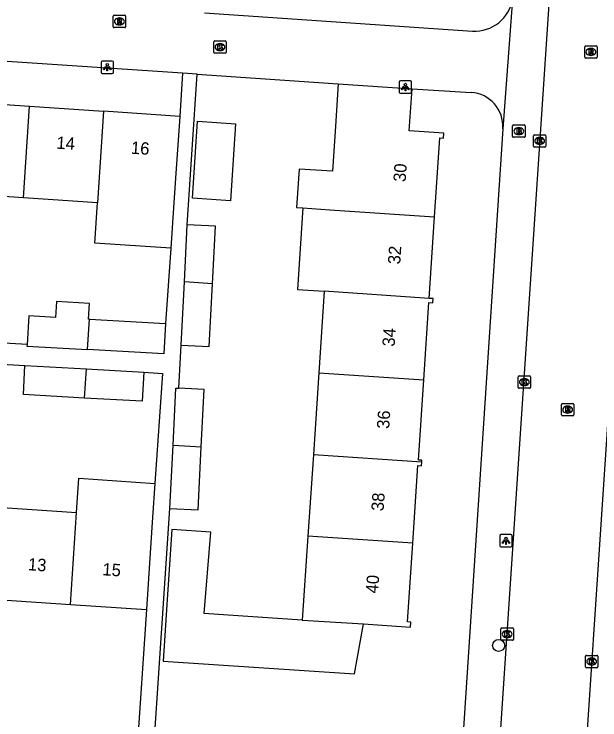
# Model space of a CAD drawing. Extents: x 161848 to 162726, y 385382 to 386521.
# Drawn here: x 162097.2 to 162144.6, y 385869.2 to 385926.3 of the extents above; entities that cross this region are included whole.
import ezdxf

# ---------------------------------------------------------------- set-up
doc = ezdxf.new("R2010")
doc.units = 0
for name, color, linetype in [('IMGEO_Boom', 7, 'Continuous'), ('IMGEO_Brandkraan', 7, 'Continuous'), ('IMGEO_Kolk', 7, 'Continuous'), ('IMGEO_Lichtpunt', 7, 'Continuous'), ('IMGEO_Pand', 7, 'Continuous'), ('IMGEO_Pand_nummerreeks', 7, 'Continuous'), ('IMGEO_Rijbaan_lokaal_open', 7, 'Continuous'), ('IMGEO_Rioolput', 7, 'Continuous'), ('IMGEO_Voetpad_open', 7, 'Continuous'), ('IMGEO_Woonerf_open', 7, 'Continuous')]:
    doc.layers.add(name, color=color, linetype=linetype)

msp = doc.modelspace()

# ---------------------------------------------------------------- linework, layer by layer
at = {"layer": 'IMGEO_Boom'}
msp.add_circle((162136.418, 385875.252), 0.489, dxfattribs=at)
at = {"layer": 'IMGEO_Brandkraan'}
for p, q in [((162137.552, 385916.392), (162137.552, 385917.244)), ((162137.627, 385917.318), (162138.479, 385917.318)), ((162138.04, 385917.098), (162138.065, 385917.098)), ((162138.553, 385917.244), (162138.553, 385916.392)), ((162138.063, 385916.538), (162138.038, 385916.538)), ((162138.479, 385916.318), (162137.627, 385916.318))]:
    msp.add_line(p, q, dxfattribs=at)
for points in [[(162137.552, 385916.392), (162137.552, 385917.244)], [(162137.627, 385917.318), (162138.479, 385917.318)], [(162137.9, 385917.018), (162137.9, 385916.618), (162138.113, 385916.618)], [(162138.131, 385917.018), (162137.9, 385917.018)], [(162138.553, 385917.244), (162138.553, 385916.392)], [(162138.079, 385916.937), (162138.025, 385916.937), (162138.025, 385916.861)], [(162138.025, 385916.861), (162138.078, 385916.861)], [(162138.087, 385916.785), (162138.025, 385916.785), (162138.025, 385916.704)], [(162138.025, 385916.704), (162138.087, 385916.704)], [(162138.479, 385916.318), (162137.627, 385916.318)]]:
    msp.add_lwpolyline(points, dxfattribs=at)
for centre, radius, start, end in [((162137.629, 385917.242), 0.0765, 91.552, 178.448), ((162137.629, 385917.242), 0.0765, 91.552, 178.448), ((162138.135, 385916.873), 0.145, 59.4692, 91.5367), ((162138.16, 385916.92), 0.0922, 285.5137, 58.1501), ((162138.477, 385917.242), 0.0765, 1.552, 88.448), ((162138.477, 385917.242), 0.0765, 1.552, 88.448), ((162138.08, 385916.899), 0.0379, 267.8285, 90.9355), ((162138.088, 385916.744), 0.0404, 269.8759, 90.5077), ((162138.119, 385916.869), 0.251, 268.6676, 293.5347), ((162138.165, 385916.728), 0.105, 301.3115, 78.989), ((162137.629, 385916.394), 0.0765, 181.552, 268.448), ((162137.629, 385916.394), 0.0765, 181.552, 268.448), ((162138.477, 385916.394), 0.0765, 271.552, 358.448), ((162138.477, 385916.394), 0.0765, 271.552, 358.448)]:
    msp.add_arc(centre, radius, start, end, dxfattribs=at)
for centre, major_axis, ratio, start_param, end_param in [((162138.039, 385916.818), (-0.387, 0.002), 0.722429, 4.712389, 7.853982), ((162138.064, 385916.818), (-0.39, 0.002), 0.717154, 1.570796, 4.712389)]:
    msp.add_ellipse(centre, major_axis=major_axis, ratio=ratio, start_param=start_param, end_param=end_param, dxfattribs=at)
at = {"layer": 'IMGEO_Kolk'}
for p, q in [((162113.387, 385923.185), (162113.387, 385924.037)), ((162113.462, 385924.111), (162114.314, 385924.111)), ((162113.875, 385923.891), (162113.9, 385923.891)), ((162114.388, 385924.037), (162114.388, 385923.185)), ((162113.898, 385923.331), (162113.873, 385923.331)), ((162114.314, 385923.111), (162113.462, 385923.111)), ((162139.236, 385915.597), (162139.236, 385916.449)), ((162139.311, 385916.523), (162140.163, 385916.523)), ((162140.237, 385916.449), (162140.237, 385915.597)), ((162139.724, 385916.303), (162139.749, 385916.303)), ((162140.163, 385915.523), (162139.311, 385915.523)), ((162139.747, 385915.743), (162139.722, 385915.743)), ((162138.071, 385897.033), (162138.923, 385897.033)), ((162137.996, 385896.107), (162137.996, 385896.959)), ((162138.484, 385896.813), (162138.509, 385896.813)), ((162138.997, 385896.959), (162138.997, 385896.107)), ((162138.923, 385896.033), (162138.071, 385896.033)), ((162138.507, 385896.253), (162138.482, 385896.253)), ((162136.608, 385875.738), (162136.608, 385876.59)), ((162136.683, 385876.664), (162137.535, 385876.664)), ((162137.609, 385876.59), (162137.609, 385875.738)), ((162137.096, 385876.444), (162137.121, 385876.444)), ((162137.535, 385875.664), (162136.683, 385875.664)), ((162137.119, 385875.884), (162137.094, 385875.884)), ((162143.441, 385873.521), (162143.441, 385874.373)), ((162143.516, 385874.447), (162144.368, 385874.447)), ((162143.929, 385874.227), (162143.954, 385874.227)), ((162144.442, 385874.373), (162144.442, 385873.521)), ((162143.952, 385873.667), (162143.927, 385873.667)), ((162144.368, 385873.447), (162143.516, 385873.447))]:
    msp.add_line(p, q, dxfattribs=at)
for points in [[(162113.387, 385923.185), (162113.387, 385924.037)], [(162113.462, 385924.111), (162114.314, 385924.111)], [(162114.388, 385924.037), (162114.388, 385923.185)], [(162113.708, 385923.811), (162113.831, 385923.811), (162113.831, 385923.66), (162113.961, 385923.811), (162114.125, 385923.811), (162113.979, 385923.66), (162114.132, 385923.411), (162113.98, 385923.411), (162113.895, 385923.575), (162113.831, 385923.508), (162113.831, 385923.411), (162113.708, 385923.411), (162113.708, 385923.811)], [(162114.314, 385923.111), (162113.462, 385923.111)], [(162139.236, 385915.597), (162139.236, 385916.449)], [(162139.311, 385916.523), (162140.163, 385916.523)], [(162140.237, 385916.449), (162140.237, 385915.597)], [(162139.557, 385916.223), (162139.68, 385916.223), (162139.68, 385916.072), (162139.81, 385916.223), (162139.974, 385916.223), (162139.828, 385916.072), (162139.981, 385915.823), (162139.829, 385915.823), (162139.744, 385915.987), (162139.68, 385915.92), (162139.68, 385915.823), (162139.557, 385915.823), (162139.557, 385916.223)], [(162140.163, 385915.523), (162139.311, 385915.523)], [(162138.071, 385897.033), (162138.923, 385897.033)], [(162137.996, 385896.107), (162137.996, 385896.959)], [(162138.317, 385896.733), (162138.44, 385896.733), (162138.44, 385896.582), (162138.57, 385896.733), (162138.734, 385896.733), (162138.588, 385896.582), (162138.741, 385896.333), (162138.589, 385896.333), (162138.504, 385896.497), (162138.44, 385896.43), (162138.44, 385896.333), (162138.317, 385896.333), (162138.317, 385896.733)], [(162138.997, 385896.959), (162138.997, 385896.107)], [(162138.923, 385896.033), (162138.071, 385896.033)], [(162136.608, 385875.738), (162136.608, 385876.59)], [(162136.683, 385876.664), (162137.535, 385876.664)], [(162137.609, 385876.59), (162137.609, 385875.738)], [(162136.929, 385876.364), (162137.052, 385876.364), (162137.052, 385876.213), (162137.182, 385876.364), (162137.346, 385876.364), (162137.2, 385876.213), (162137.353, 385875.964), (162137.201, 385875.964), (162137.116, 385876.128), (162137.052, 385876.061), (162137.052, 385875.964), (162136.929, 385875.964), (162136.929, 385876.364)], [(162137.535, 385875.664), (162136.683, 385875.664)], [(162143.441, 385873.521), (162143.441, 385874.373)], [(162143.516, 385874.447), (162144.368, 385874.447)], [(162144.442, 385874.373), (162144.442, 385873.521)], [(162143.762, 385874.147), (162143.885, 385874.147), (162143.885, 385873.996), (162144.015, 385874.147), (162144.179, 385874.147), (162144.033, 385873.996), (162144.186, 385873.747), (162144.034, 385873.747), (162143.949, 385873.911), (162143.885, 385873.844), (162143.885, 385873.747), (162143.762, 385873.747), (162143.762, 385874.147)], [(162144.368, 385873.447), (162143.516, 385873.447)]]:
    msp.add_lwpolyline(points, dxfattribs=at)
for centre, start, end in [((162113.464, 385924.035), 91.552, 178.448), ((162113.464, 385924.035), 91.552, 178.448), ((162114.312, 385924.035), 1.552, 88.448), ((162114.312, 385924.035), 1.552, 88.448), ((162113.464, 385923.187), 181.552, 268.448), ((162113.464, 385923.187), 181.552, 268.448), ((162114.312, 385923.187), 271.552, 358.448), ((162114.312, 385923.187), 271.552, 358.448), ((162139.313, 385916.447), 91.552, 178.448), ((162139.313, 385916.447), 91.552, 178.448), ((162140.161, 385916.447), 1.552, 88.448), ((162140.161, 385916.447), 1.552, 88.448), ((162139.313, 385915.599), 181.552, 268.448), ((162139.313, 385915.599), 181.552, 268.448), ((162140.161, 385915.599), 271.552, 358.448), ((162140.161, 385915.599), 271.552, 358.448), ((162138.073, 385896.957), 91.552, 178.448), ((162138.073, 385896.957), 91.552, 178.448), ((162138.921, 385896.957), 1.552, 88.448), ((162138.921, 385896.957), 1.552, 88.448), ((162138.073, 385896.109), 181.552, 268.448), ((162138.073, 385896.109), 181.552, 268.448), ((162138.921, 385896.109), 271.552, 358.448), ((162138.921, 385896.109), 271.552, 358.448), ((162136.685, 385876.588), 91.552, 178.448), ((162136.685, 385876.588), 91.552, 178.448), ((162137.533, 385876.588), 1.552, 88.448), ((162137.533, 385876.588), 1.552, 88.448), ((162136.685, 385875.74), 181.552, 268.448), ((162136.685, 385875.74), 181.552, 268.448), ((162137.533, 385875.74), 271.552, 358.448), ((162137.533, 385875.74), 271.552, 358.448), ((162143.518, 385874.371), 91.552, 178.448), ((162143.518, 385874.371), 91.552, 178.448), ((162144.366, 385874.371), 1.552, 88.448), ((162144.366, 385874.371), 1.552, 88.448), ((162143.518, 385873.523), 181.552, 268.448), ((162143.518, 385873.523), 181.552, 268.448), ((162144.366, 385873.523), 271.552, 358.448), ((162144.366, 385873.523), 271.552, 358.448)]:
    msp.add_arc(centre, 0.0765, start, end, dxfattribs=at)
for centre, major_axis, ratio, start_param, end_param in [((162113.874, 385923.611), (-0.387, 0.002), 0.722429, 4.712389, 7.853982), ((162113.899, 385923.611), (-0.39, 0.002), 0.717154, 1.570796, 4.712389), ((162139.723, 385916.023), (-0.387, 0.002), 0.722429, 4.712389, 7.853982), ((162139.748, 385916.023), (-0.39, 0.002), 0.717154, 1.570796, 4.712389), ((162138.483, 385896.533), (-0.387, 0.002), 0.722429, 4.712389, 7.853982), ((162138.508, 385896.533), (-0.39, 0.002), 0.717154, 1.570796, 4.712389), ((162137.095, 385876.164), (-0.387, 0.002), 0.722429, 4.712389, 7.853982), ((162137.12, 385876.164), (-0.39, 0.002), 0.717154, 1.570796, 4.712389), ((162143.928, 385873.947), (-0.387, 0.002), 0.722429, 4.712389, 7.853982), ((162143.953, 385873.947), (-0.39, 0.002), 0.717154, 1.570796, 4.712389)]:
    msp.add_ellipse(centre, major_axis=major_axis, ratio=ratio, start_param=start_param, end_param=end_param, dxfattribs=at)
at = {"layer": 'IMGEO_Lichtpunt'}
for p, q in [((162104.274, 385922.386), (162104.274, 385921.579)), ((162104.274, 385922.386), (162104.274, 385921.579)), ((162105.176, 385922.481), (162104.368, 385922.481)), ((162105.176, 385922.481), (162104.368, 385922.481)), ((162105.27, 385921.579), (162105.27, 385922.386)), ((162105.27, 385921.579), (162105.27, 385922.386)), ((162104.368, 385921.485), (162105.176, 385921.485)), ((162104.368, 385921.485), (162105.176, 385921.485)), ((162128.38, 385920.784), (162128.38, 385919.977)), ((162128.38, 385920.784), (162128.38, 385919.977)), ((162129.282, 385920.879), (162128.474, 385920.879)), ((162129.282, 385920.879), (162128.474, 385920.879)), ((162129.376, 385919.977), (162129.376, 385920.784)), ((162129.376, 385919.977), (162129.376, 385920.784)), ((162128.474, 385919.883), (162129.282, 385919.883)), ((162128.474, 385919.883), (162129.282, 385919.883)), ((162136.515, 385884.111), (162136.515, 385883.304)), ((162136.515, 385884.111), (162136.515, 385883.304)), ((162137.417, 385884.206), (162136.609, 385884.206)), ((162137.417, 385884.206), (162136.609, 385884.206)), ((162137.511, 385883.304), (162137.511, 385884.111)), ((162137.511, 385883.304), (162137.511, 385884.111)), ((162136.609, 385883.21), (162137.417, 385883.21)), ((162136.609, 385883.21), (162137.417, 385883.21))]:
    msp.add_line(p, q, dxfattribs=at)
for points in [[(162104.648, 385922.05), (162104.687, 385922.022), (162104.499, 385921.76), (162104.461, 385921.787), (162104.648, 385922.05)], [(162104.75, 385922.002), (162104.797, 385922.002), (162104.797, 385921.68), (162104.75, 385921.68), (162104.75, 385922.002)], [(162104.86, 385922.022), (162104.898, 385922.049), (162105.085, 385921.787), (162105.046, 385921.759), (162104.86, 385922.022)], [(162128.754, 385920.448), (162128.793, 385920.42), (162128.605, 385920.158), (162128.567, 385920.185), (162128.754, 385920.448)], [(162128.966, 385920.42), (162129.004, 385920.447), (162129.191, 385920.185), (162129.152, 385920.157), (162128.966, 385920.42)], [(162128.856, 385920.4), (162128.903, 385920.4), (162128.903, 385920.078), (162128.856, 385920.078), (162128.856, 385920.4)], [(162136.889, 385883.775), (162136.928, 385883.747), (162136.74, 385883.485), (162136.702, 385883.512), (162136.889, 385883.775)], [(162136.991, 385883.727), (162137.038, 385883.727), (162137.038, 385883.405), (162136.991, 385883.405), (162136.991, 385883.727)], [(162137.101, 385883.747), (162137.139, 385883.774), (162137.326, 385883.512), (162137.287, 385883.484), (162137.101, 385883.747)]]:
    msp.add_lwpolyline(points, dxfattribs=at)
for centre in [(162104.773, 385922.184), (162128.879, 385920.582), (162137.014, 385883.909)]:
    msp.add_circle(centre, 0.0994, dxfattribs=at)
for centre, start, end in [((162104.368, 385922.386), 90, 180), ((162104.368, 385922.386), 90, 180), ((162105.176, 385922.386), 0, 90), ((162105.176, 385922.386), 0, 90), ((162104.368, 385921.579), 180, 270), ((162104.368, 385921.579), 180, 270), ((162105.176, 385921.579), 270, 0), ((162105.176, 385921.579), 270, 360), ((162128.474, 385920.784), 90, 180), ((162128.474, 385920.784), 90, 180), ((162129.282, 385920.784), 0, 90), ((162129.282, 385920.784), 0, 90), ((162128.474, 385919.977), 180, 270), ((162128.474, 385919.977), 180, 270), ((162129.282, 385919.977), 270, 0), ((162129.282, 385919.977), 270, 360), ((162136.609, 385884.111), 90, 180), ((162136.609, 385884.111), 90, 180), ((162137.417, 385884.111), 0, 90), ((162137.417, 385884.111), 0, 90), ((162136.609, 385883.304), 180, 270), ((162136.609, 385883.304), 180, 270), ((162137.417, 385883.304), 270, 0), ((162137.417, 385883.304), 270, 360)]:
    msp.add_arc(centre, 0.0946, start, end, dxfattribs=at)
at = {"layer": 'IMGEO_Pand'}
for points in [[(162123.446, 385920.647), (162123.217, 385917.228), (162122.972, 385913.57), (162120.284, 385913.75), (162120.076, 385910.642), (162120.587, 385910.608)], [(162123.446, 385920.647), (162129.418, 385920.249)], [(162131.24, 385909.895), (162131.666, 385916.278), (162131.951, 385916.259), (162131.977, 385916.644), (162129.19, 385916.83), (162129.418, 385920.249)], [(162092.506, 385919.236), (162098.492, 385918.832)], [(162097.992, 385911.436), (162098.492, 385918.832)], [(162098.492, 385918.832), (162104.479, 385918.428)], [(162104.479, 385918.428), (162103.979, 385911.032)], [(162110.632, 385918.013), (162104.479, 385918.428)], [(162110.632, 385918.013), (162110.295, 385913.025), (162110.133, 385910.617), (162109.914, 385907.36)], [(162111.659, 385911.398), (162112.079, 385917.62), (162115.153, 385917.412), (162114.734, 385911.189), (162111.659, 385911.398)], [(162097.992, 385911.436), (162092.006, 385911.84)], [(162103.979, 385911.032), (162097.992, 385911.436)], [(162109.914, 385907.36), (162103.759, 385907.775), (162103.979, 385911.032)], [(162120.587, 385910.608), (162120.145, 385904.016), (162122.322, 385903.87)], [(162120.587, 385910.608), (162122.764, 385910.462), (162131.24, 385909.895)], [(162130.8, 385903.302), (162131.24, 385909.895)], [(162111.006, 385904.628), (162111.239, 385909.239)], [(162113.28, 385904.476), (162113.515, 385909.124), (162111.239, 385909.239)], [(162110.748, 385899.516), (162111.006, 385904.628)], [(162110.748, 385899.516), (162113.024, 385899.401), (162113.28, 385904.476)], [(162113.28, 385904.476), (162111.006, 385904.628)], [(162122.322, 385903.87), (162121.88, 385897.277)], [(162130.8, 385903.302), (162122.322, 385903.87)], [(162130.367, 385896.708), (162130.785, 385902.961), (162131.091, 385902.94), (162131.114, 385903.281), (162130.8, 385903.302)], [(162103.342, 385901.61), (162103.261, 385901.615), (162103.334, 385902.887), (162100.663, 385903.039), (162100.591, 385901.766), (162098.424, 385901.889), (162098.283, 385899.576)], [(162103.177, 385899.168), (162103.342, 385901.61)], [(162103.342, 385901.61), (162109.481, 385901.263)], [(162109.481, 385901.263), (162109.333, 385898.82), (162103.177, 385899.168)], [(162098.283, 385899.576), (162098.276, 385899.446), (162103.177, 385899.168)], [(162102.92, 385895.247), (162097.985, 385895.526), (162098.118, 385897.88)], [(162098.118, 385897.88), (162103.079, 385897.599)], [(162102.92, 385895.247), (162103.079, 385897.599)], [(162103.079, 385897.599), (162107.735, 385897.336)], [(162107.735, 385897.336), (162107.602, 385894.982), (162102.92, 385895.247)], [(162121.88, 385897.277), (162121.439, 385890.682)], [(162121.88, 385897.277), (162130.367, 385896.708)], [(162130.202, 385890.095), (162130.21, 385890.214), (162129.935, 385890.232), (162130.367, 385896.708)], [(162110.094, 385891.442), (162110.327, 385896.053), (162110.572, 385896.041)], [(162112.368, 385891.29), (162112.603, 385895.938), (162110.572, 385896.041)], [(162109.836, 385886.33), (162110.094, 385891.442)], [(162110.094, 385891.442), (162112.368, 385891.29)], [(162109.836, 385886.33), (162112.112, 385886.215), (162112.368, 385891.29)], [(162121.439, 385890.682), (162120.997, 385884.09)], [(162121.439, 385890.682), (162130.202, 385890.095)], [(162129.468, 385883.522), (162129.887, 385889.797), (162130.181, 385889.777), (162130.202, 385890.095)], [(162102.295, 385885.991), (162102.479, 385888.757), (162108.623, 385888.342)], [(162108.623, 385888.342), (162108.436, 385885.577), (162108.272, 385883.144), (162107.935, 385878.155)], [(162096.308, 385886.395), (162102.295, 385885.991)], [(162101.794, 385878.569), (162102.295, 385885.991)], [(162120.542, 385877.3), (162114.543, 385877.7), (162112.62, 385877.825), (162113.139, 385884.408), (162109.994, 385884.618), (162109.616, 385878.97), (162109.283, 385873.981), (162124.758, 385872.947), (162125.494, 385876.992)], [(162120.997, 385884.09), (162120.542, 385877.3)], [(162129.468, 385883.522), (162120.997, 385884.09)], [(162125.494, 385876.992), (162129.304, 385876.737), (162129.33, 385877.134), (162129.043, 385877.153), (162129.468, 385883.522)], [(162095.807, 385878.973), (162101.794, 385878.569)], [(162101.794, 385878.569), (162107.935, 385878.155)], [(162120.542, 385877.3), (162125.494, 385876.992)]]:
    msp.add_lwpolyline(points, dxfattribs=at)
at = {"layer": 'IMGEO_Rijbaan_lokaal_open'}
for points in [[(162143.703, 385975.556), (162132.307, 385804.741)], [(162150.691, 385975.187), (162149.256, 385954.021), (162146.681, 385914.982), (162145.383, 385895.531), (162142.706, 385855.491), (162140.044, 385815.501), (162138.772, 385796.328), (162135.705, 385751.411)]]:
    msp.add_lwpolyline(points, dxfattribs=at)
at = {"layer": 'IMGEO_Rioolput'}
for p, q in [((162105.255, 385925.258), (162105.255, 385926.11)), ((162105.33, 385926.184), (162106.182, 385926.184)), ((162106.256, 385926.11), (162106.256, 385925.258)), ((162105.743, 385925.964), (162105.768, 385925.964)), ((162106.182, 385925.184), (162105.33, 385925.184)), ((162105.766, 385925.404), (162105.741, 385925.404)), ((162143.383, 385922.788), (162143.383, 385923.64)), ((162143.458, 385923.714), (162144.31, 385923.714)), ((162143.871, 385923.494), (162143.896, 385923.494)), ((162144.384, 385923.64), (162144.384, 385922.788)), ((162144.31, 385922.714), (162143.458, 385922.714)), ((162143.894, 385922.934), (162143.869, 385922.934)), ((162141.574, 385894.806), (162142.426, 385894.806)), ((162141.499, 385893.88), (162141.499, 385894.732)), ((162141.987, 385894.586), (162142.012, 385894.586)), ((162142.5, 385894.732), (162142.5, 385893.88)), ((162142.426, 385893.806), (162141.574, 385893.806)), ((162142.01, 385894.026), (162141.985, 385894.026))]:
    msp.add_line(p, q, dxfattribs=at)
for points in [[(162105.255, 385925.258), (162105.255, 385926.11)], [(162105.33, 385926.184), (162106.182, 385926.184)], [(162106.256, 385926.11), (162106.256, 385925.258)], [(162105.844, 385925.882), (162105.592, 385925.884), (162105.592, 385925.484)], [(162105.592, 385925.484), (162105.716, 385925.484), (162105.716, 385925.646), (162105.727, 385925.646)], [(162105.77, 385925.803), (162105.716, 385925.803), (162105.716, 385925.722)], [(162105.716, 385925.722), (162105.768, 385925.722)], [(162105.774, 385925.617), (162105.845, 385925.484), (162105.985, 385925.484), (162105.92, 385925.61)], [(162106.182, 385925.184), (162105.33, 385925.184)], [(162143.383, 385922.788), (162143.383, 385923.64)], [(162143.458, 385923.714), (162144.31, 385923.714)], [(162143.972, 385923.412), (162143.72, 385923.414), (162143.72, 385923.014)], [(162143.898, 385923.333), (162143.844, 385923.333), (162143.844, 385923.252)], [(162144.384, 385923.64), (162144.384, 385922.788)], [(162144.31, 385922.714), (162143.458, 385922.714)], [(162143.72, 385923.014), (162143.844, 385923.014), (162143.844, 385923.176), (162143.855, 385923.176)], [(162143.844, 385923.252), (162143.896, 385923.252)], [(162143.902, 385923.147), (162143.973, 385923.014), (162144.113, 385923.014), (162144.048, 385923.14)], [(162141.574, 385894.806), (162142.426, 385894.806)], [(162141.499, 385893.88), (162141.499, 385894.732)], [(162142.088, 385894.504), (162141.836, 385894.506), (162141.836, 385894.106)], [(162141.836, 385894.106), (162141.96, 385894.106), (162141.96, 385894.268), (162141.971, 385894.268)], [(162142.014, 385894.425), (162141.96, 385894.425), (162141.96, 385894.344)], [(162141.96, 385894.344), (162142.012, 385894.344)], [(162142.018, 385894.239), (162142.089, 385894.106), (162142.229, 385894.106), (162142.164, 385894.232)], [(162142.5, 385894.732), (162142.5, 385893.88)], [(162142.426, 385893.806), (162141.574, 385893.806)]]:
    msp.add_lwpolyline(points, dxfattribs=at)
for centre, radius, start, end in [((162105.332, 385926.108), 0.0765, 91.552, 178.448), ((162105.332, 385926.108), 0.0765, 91.552, 178.448), ((162106.18, 385926.108), 0.0765, 1.552, 88.448), ((162106.18, 385926.108), 0.0765, 1.552, 88.448), ((162105.726, 385925.593), 0.0533, 26.0293, 88.6989), ((162105.752, 385925.911), 0.19, 274.7715, 282.9687), ((162105.776, 385925.707), 0.0964, 77.0061, 93.1865), ((162105.79, 385925.764), 0.0378, 276.6634, 79.6772), ((162105.843, 385925.772), 0.109, 350.3612, 89.416), ((162105.841, 385925.772), 0.112, 277.5842, 350.9817), ((162105.825, 385925.557), 0.108, 29.5134, 73.7905), ((162105.332, 385925.26), 0.0765, 181.552, 268.448), ((162105.332, 385925.26), 0.0765, 181.552, 268.448), ((162106.18, 385925.26), 0.0765, 271.552, 358.448), ((162106.18, 385925.26), 0.0765, 271.552, 358.448), ((162143.46, 385923.638), 0.0765, 91.552, 178.448), ((162143.46, 385923.638), 0.0765, 91.552, 178.448), ((162143.904, 385923.237), 0.0964, 77.0061, 93.1865), ((162143.918, 385923.294), 0.0378, 276.6634, 79.6772), ((162143.971, 385923.302), 0.109, 350.3612, 89.416), ((162143.969, 385923.302), 0.112, 277.5842, 350.9817), ((162144.308, 385923.638), 0.0765, 1.552, 88.448), ((162144.308, 385923.638), 0.0765, 1.552, 88.448), ((162143.46, 385922.79), 0.0765, 181.552, 268.448), ((162143.46, 385922.79), 0.0765, 181.552, 268.448), ((162143.854, 385923.123), 0.0533, 26.0293, 88.6989), ((162143.88, 385923.441), 0.19, 274.7715, 282.9687), ((162143.953, 385923.087), 0.108, 29.5134, 73.7905), ((162144.308, 385922.79), 0.0765, 271.552, 358.448), ((162144.308, 385922.79), 0.0765, 271.552, 358.448), ((162141.576, 385894.73), 0.0765, 91.552, 178.448), ((162141.576, 385894.73), 0.0765, 91.552, 178.448), ((162142.424, 385894.73), 0.0765, 1.552, 88.448), ((162142.424, 385894.73), 0.0765, 1.552, 88.448), ((162141.97, 385894.215), 0.0533, 26.0293, 88.6989), ((162141.996, 385894.533), 0.19, 274.7715, 282.9687), ((162142.02, 385894.329), 0.0964, 77.0061, 93.1865), ((162142.034, 385894.386), 0.0378, 276.6634, 79.6772), ((162142.087, 385894.394), 0.109, 350.3612, 89.416), ((162142.085, 385894.394), 0.112, 277.5842, 350.9817), ((162142.069, 385894.179), 0.108, 29.5134, 73.7905), ((162141.576, 385893.882), 0.0765, 181.552, 268.448), ((162141.576, 385893.882), 0.0765, 181.552, 268.448), ((162142.424, 385893.882), 0.0765, 271.552, 358.448), ((162142.424, 385893.882), 0.0765, 271.552, 358.448)]:
    msp.add_arc(centre, radius, start, end, dxfattribs=at)
for centre, major_axis, ratio, start_param, end_param in [((162105.742, 385925.684), (-0.387, 0.002), 0.722429, 4.712389, 7.853982), ((162105.767, 385925.684), (-0.39, 0.002), 0.717154, 1.570796, 4.712389), ((162143.87, 385923.214), (-0.387, 0.002), 0.722429, 4.712389, 7.853982), ((162143.895, 385923.214), (-0.39, 0.002), 0.717154, 1.570796, 4.712389), ((162141.986, 385894.306), (-0.387, 0.002), 0.722429, 4.712389, 7.853982), ((162142.011, 385894.306), (-0.39, 0.002), 0.717154, 1.570796, 4.712389)]:
    msp.add_ellipse(centre, major_axis=major_axis, ratio=ratio, start_param=start_param, end_param=end_param, dxfattribs=at)
at = {"layer": 'IMGEO_Voetpad_open'}
for points in [[(162137.542, 385927.507), (162136.757, 385917.011)], [(162110.864, 385921.497), (162110.632, 385918.013)], [(162112.048, 385921.418), (162110.864, 385921.497)], [(162111.239, 385909.239), (162112.048, 385921.418)], [(162136.757, 385917.011), (162133.513, 385867.72)], [(162109.914, 385907.36), (162109.481, 385901.263)], [(162098.283, 385899.576), (162095.92, 385899.71)], [(162110.572, 385896.041), (162110.748, 385899.516)], [(162095.755, 385898.014), (162098.118, 385897.88)], [(162107.735, 385897.336), (162109.226, 385897.235), (162108.623, 385888.342)], [(162108.503, 385866.546), (162109.836, 385886.33)], [(162107.935, 385878.155), (162107.159, 385866.636)]]:
    msp.add_lwpolyline(points, dxfattribs=at)
at = {"layer": 'IMGEO_Woonerf_open'}
for points in [[(162112.645, 385926.365), (162134.3, 385924.909)], [(162110.864, 385921.497), (162062.576, 385924.706)], [(162112.048, 385921.418), (162123.446, 385920.647)], [(162129.418, 385920.249), (162134.187, 385919.947)]]:
    msp.add_lwpolyline(points, dxfattribs=at)
for centre, radius, start, end in [((162134.508, 385927.971), 3.069, 266.1061, 351.3083), ((162134.001, 385917.192), 2.761, 356.2459, 86.148)]:
    msp.add_arc(centre, radius, start, end, dxfattribs=at)

# ---------------------------------------------------------------- texts
at = {"layer": 'IMGEO_Pand_nummerreeks'}
for s, rotation, p in [('14', 356.1385, (162100.636, 385915.4)), ('16', 356.1383, (162106.664, 385914.993)), ('30', 86.1671, (162128.899, 385912.684)), ('32', 86.1671, (162128.453, 385906.027)), ('34', 86.1671, (162128.008, 385899.379)), ('36', 86.1645, (162127.562, 385892.728)), ('38', 86.1645, (162127.116, 385886.08)), ('13', 356.1391, (162098.334, 385881.328)), ('15', 356.1391, (162104.359, 385880.922)), ('40', 86.1645, (162126.67, 385879.429))]:
    msp.add_text(s, height=1, rotation=rotation, dxfattribs=at).set_placement(p)

doc.saveas('drawing.dxf')
